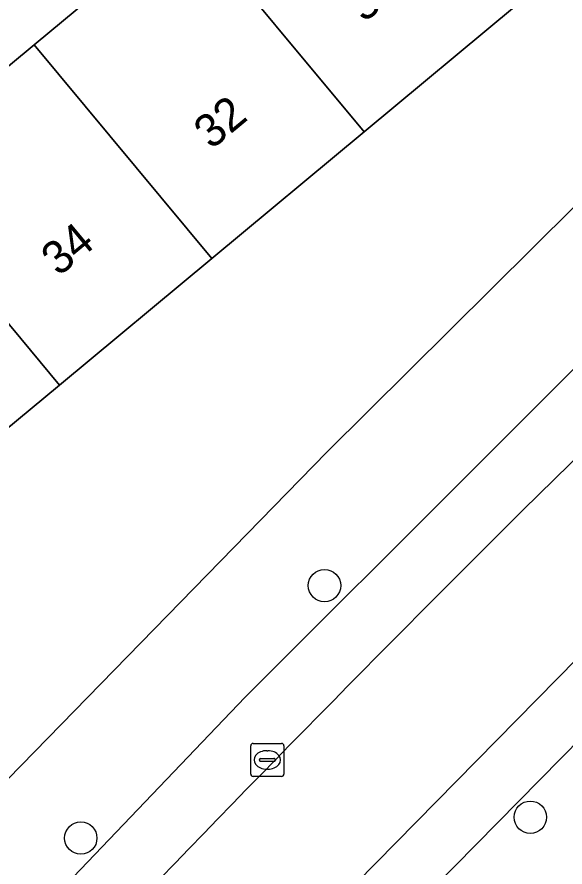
# Model space of a CAD drawing. Extents: x 159039 to 160102, y 381214 to 382524.
# Drawn here: x 159689.04 to 159705.61, y 381879.33 to 381905.02 of the extents above; entities that cross this region are included whole.
import ezdxf

# ---------------------------------------------------------------- set-up
doc = ezdxf.new("R2010")
doc.units = 0
for name, color, linetype in [('IMGEO_Boom', 7, 'Continuous'), ('IMGEO_Erf', 7, 'Continuous'), ('IMGEO_Kolk', 7, 'Continuous'), ('IMGEO_Pand', 7, 'Continuous'), ('IMGEO_Pand_nummerreeks', 7, 'Continuous'), ('IMGEO_Parkeervlak_open', 7, 'Continuous'), ('IMGEO_Rijbaan_lokaal_open', 7, 'Continuous'), ('IMGEO_Voetpad_open', 7, 'Continuous')]:
    doc.layers.add(name, color=color, linetype=linetype)

msp = doc.modelspace()

# ---------------------------------------------------------------- linework, layer by layer
at = {"layer": 'IMGEO_Boom'}
for centre in [(159698.336, 381887.831), (159704.559, 381880.83), (159690.969, 381880.2)]:
    msp.add_circle(centre, 0.489, dxfattribs=at)
at = {"layer": 'IMGEO_Erf'}
for points in [[(159669.087, 381861.079), (159673.142, 381865.54), (159686.348, 381879.508), (159698.411, 381891.866), (159710.875, 381904.23), (159719.353, 381912.382)], [(159661.924, 381881.22), (159666.529, 381885.047), (159671.135, 381888.874), (159675.741, 381892.7), (159680.347, 381896.527), (159684.953, 381900.354), (159689.558, 381904.18), (159694.164, 381908.007)], [(159704.137, 381905.373), (159699.531, 381901.547), (159694.925, 381897.72), (159690.32, 381893.893), (159685.714, 381890.067), (159683.938, 381888.591), (159685.038, 381887.267), (159682.208, 381884.916), (159681.108, 381886.24), (159676.503, 381882.413), (159671.897, 381878.586), (159667.292, 381874.76), (159662.551, 381870.821)]]:
    msp.add_lwpolyline(points, dxfattribs=at)
at = {"layer": 'IMGEO_Kolk'}
for p, q in [((159696.182, 381883.062), (159697.034, 381883.062)), ((159696.107, 381882.136), (159696.107, 381882.988)), ((159696.595, 381882.842), (159696.62, 381882.842)), ((159697.108, 381882.988), (159697.108, 381882.136)), ((159696.366, 381882.556), (159696.366, 381882.568)), ((159696.804, 381882.519), (159696.406, 381882.519)), ((159696.409, 381882.605), (159696.807, 381882.605)), ((159696.85, 381882.568), (159696.85, 381882.556)), ((159696.618, 381882.282), (159696.593, 381882.282)), ((159697.034, 381882.062), (159696.182, 381882.062))]:
    msp.add_line(p, q, dxfattribs=at)
for points in [[(159696.182, 381883.062), (159697.034, 381883.062)], [(159696.107, 381882.136), (159696.107, 381882.988)], [(159697.108, 381882.988), (159697.108, 381882.136)], [(159697.034, 381882.062), (159696.182, 381882.062)]]:
    msp.add_lwpolyline(points, dxfattribs=at)
for centre, radius, start, end in [((159696.184, 381882.986), 0.0765, 91.552, 178.448), ((159696.184, 381882.986), 0.0765, 91.552, 178.448), ((159697.032, 381882.986), 0.0765, 1.552, 88.448), ((159697.032, 381882.986), 0.0765, 1.552, 88.448), ((159696.406, 381882.565), 0.0403, 85.8775, 175.7526), ((159696.403, 381882.555), 0.0366, 178.938, 274.7102), ((159696.807, 381882.562), 0.043, 264.8664, 352.4533), ((159696.811, 381882.567), 0.0386, 1.7309, 96.639), ((159696.184, 381882.138), 0.0765, 181.552, 268.448), ((159696.184, 381882.138), 0.0765, 181.552, 268.448), ((159697.032, 381882.138), 0.0765, 271.552, 358.448), ((159697.032, 381882.138), 0.0765, 271.552, 358.448)]:
    msp.add_arc(centre, radius, start, end, dxfattribs=at)
for centre, major_axis, ratio, start_param, end_param in [((159696.594, 381882.562), (-0.387, 0.002), 0.722429, 4.712389, 7.853982), ((159696.619, 381882.562), (-0.39, 0.002), 0.717154, 1.570796, 4.712389)]:
    msp.add_ellipse(centre, major_axis=major_axis, ratio=ratio, start_param=start_param, end_param=end_param, dxfattribs=at)
at = {"layer": 'IMGEO_Pand'}
for points in [[(159699.531, 381901.547), (159704.137, 381905.373), (159698.769, 381911.834), (159694.164, 381908.007)], [(159699.531, 381901.547), (159694.164, 381908.007), (159689.558, 381904.18), (159694.925, 381897.72)], [(159689.558, 381904.18), (159684.953, 381900.354), (159690.32, 381893.893), (159694.925, 381897.72)], [(159680.347, 381896.527), (159685.714, 381890.067), (159690.32, 381893.893), (159684.953, 381900.354)]]:
    msp.add_lwpolyline(points, close=True, dxfattribs=at)
at = {"layer": 'IMGEO_Parkeervlak_open'}
for points in [[(159704.334, 381890.107), (159721.416, 381906.835), (159734.748, 381919.266), (159734.581, 381919.43)], [(159709.782, 381898.284), (159695.937, 381884.457), (159681.646, 381869.517), (159676.013, 381863.527)], [(159710.23, 381889.95), (159695.645, 381875.129), (159681.996, 381860.747), (159670.932, 381848.62), (159668.847, 381846.275)], [(159697.132, 381874.129), (159711.279, 381888.487), (159712.706, 381889.901)]]:
    msp.add_lwpolyline(points, dxfattribs=at)
msp.add_arc((160204.447, 381386.408), 709.807, 134.795301, 136.408748, dxfattribs=at)
at = {"layer": 'IMGEO_Rijbaan_lokaal_open'}
for points in [[(159730.867, 381909.969), (159737.651, 381916.094), (159734.748, 381919.266), (159721.416, 381906.835), (159704.334, 381890.107)], [(159668.673, 381846.071), (159668.847, 381846.275), (159670.932, 381848.62), (159681.996, 381860.747), (159695.645, 381875.129), (159710.23, 381889.95)]]:
    msp.add_lwpolyline(points, dxfattribs=at)
msp.add_arc((160204.447, 381386.408), 709.807, 134.795301, 136.408748, dxfattribs=at)
at = {"layer": 'IMGEO_Voetpad_open'}
for points in [[(159736.218, 381927.963), (159733.97, 381925.903), (159724.085, 381916.847), (159719.353, 381912.382), (159710.875, 381904.23), (159698.411, 381891.866), (159686.348, 381879.508), (159673.142, 381865.54), (159669.087, 381861.079)], [(159676.013, 381863.527), (159681.646, 381869.517), (159695.937, 381884.457), (159709.782, 381898.284)], [(159712.706, 381889.901), (159711.279, 381888.487), (159697.132, 381874.129)]]:
    msp.add_lwpolyline(points, dxfattribs=at)

# ---------------------------------------------------------------- texts
at = {"layer": 'IMGEO_Pand_nummerreeks'}
for s, p in [('30', (159699.537, 381904.828)), ('32', (159694.918, 381900.99)), ('34', (159690.304, 381897.156))]:
    msp.add_text(s, height=1, rotation=39.7222, dxfattribs=at).set_placement(p)

doc.saveas('drawing.dxf')
